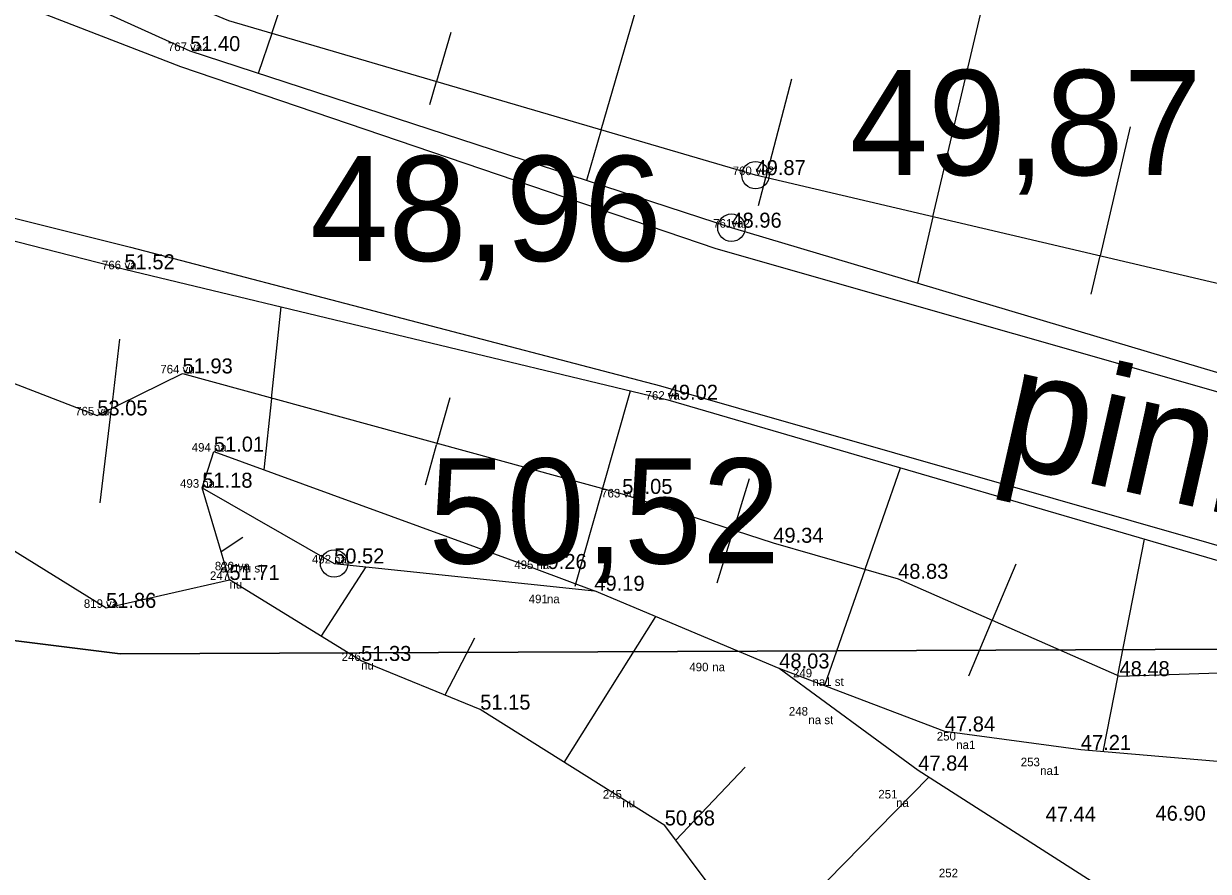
# Model space of a CAD drawing. Extents: x 700746 to 706058, y 6570320 to 6580460.
# Drawn here: x 702898.47 to 702926.08, y 6577362.67 to 6577382.43 of the extents above; entities that cross this region are included whole.
import ezdxf

# ---------------------------------------------------------------- set-up
doc = ezdxf.new("R2010")
doc.units = 0
for name, color, linetype in [('kataster', 7, 'Continuous'), ('KORGUS-EH2000', 7, 'Continuous'), ('MOOTKOOD', 7, 'Continuous'), ('MOOTKORG-EH2000', 7, 'Continuous'), ('MOOTKORG_MUU', 7, 'Continuous'), ('MOOTNR', 7, 'Continuous'), ('RELJEEF', 7, 'Continuous'), ('TEE', 7, 'Continuous')]:
    doc.layers.add(name, color=color, linetype=linetype)

msp = doc.modelspace()

# ---------------------------------------------------------------- linework, layer by layer
at = {"layer": 'kataster'}
msp.add_lwpolyline([(702859.8, 6577465.72), (703125.43, 6577441.71), (703167.04, 6577172.32), (703141.54, 6577201.64), (703129.16, 6577218.59), (703119.31, 6577233.95), (703096.08, 6577280.59), (703057.1, 6577329.85), (703041.25, 6577339.7), (703019.19, 6577342.06), (703005.04, 6577344.66), (702961.68, 6577364.05), (702944.77, 6577367.92), (702900.72, 6577367.74), (702878.06, 6577370.59), (702863.2, 6577375.41), (702862.38, 6577440.12)], close=True, dxfattribs=at)
msp.add_lwpolyline([(702754.28, 6577347.92), (702820.1, 6577376.69), (702831.19, 6577380.43), (702839.86, 6577381.59), (702851.4, 6577379.23), (702863.2, 6577375.41), (702878.06, 6577370.59), (702900.72, 6577367.74), (702944.77, 6577367.92), (702961.68, 6577364.05), (703005.04, 6577344.66), (703019.19, 6577342.06), (703041.25, 6577339.7), (703057.1, 6577329.85), (703096.08, 6577280.59), (703119.31, 6577233.95), (703129.16, 6577218.59), (703141.54, 6577201.64), (703167.04, 6577172.32), (703168.73, 6577170.37), (703277.36, 6577072.83), (703231.53, 6577106.55), (703089.87, 6577211.79), (702713.81, 6577334.91)], dxfattribs=at)
at = {"layer": 'KORGUS-EH2000'}
for centre in [(702915.527, 6577378.902), (702914.965, 6577377.676), (702905.704, 6577369.847)]:
    msp.add_circle(centre, 0.32, dxfattribs=at)
at = {"layer": 'RELJEEF'}
for p, q in [((702904.249, 6577382.205), (702904.814, 6577383.884)), ((702919.663, 6577377.932), (702920.929, 6577383.331)), ((702911.926, 6577379.957), (702912.808, 6577382.986)), ((702904.249, 6577382.205), (702903.936, 6577381.275)), ((702908.424, 6577382.23), (702908.088, 6577381.081)), ((702907.932, 6577380.551), (702908.088, 6577381.081)), ((702916.369, 6577381.14), (702915.768, 6577378.845)), ((702911.926, 6577379.957), (702911.584, 6577378.779)), ((702924.263, 6577380.029), (702923.557, 6577377.018)), ((702915.597, 6577378.192), (702915.768, 6577378.845)), ((702919.663, 6577377.932), (702919.3, 6577376.384)), ((702923.348, 6577376.129), (702923.557, 6577377.018)), ((702904.244, 6577373.695), (702904.471, 6577375.829)), ((702900.706, 6577375.074), (702900.514, 6577373.462)), ((702911.944, 6577371.527), (702912.612, 6577373.874)), ((702904.244, 6577373.695), (702904.067, 6577372.031)), ((702908.404, 6577373.71), (702908.094, 6577372.611)), ((702900.253, 6577371.26), (702900.514, 6577373.462)), ((702907.833, 6577371.683), (702908.094, 6577372.611)), ((702918.079, 6577369.713), (702918.906, 6577372.08)), ((702915.379, 6577371.817), (702915.014, 6577370.63)), ((702902.631, 6577371.613), (702902.631, 6577371.613)), ((702902.631, 6577371.613), (702902.631, 6577371.613)), ((702911.944, 6577371.527), (702911.313, 6577369.307)), ((702914.635, 6577369.398), (702915.014, 6577370.63)), ((702903.576, 6577370.45), (702903.07, 6577370.121)), ((702923.974, 6577367.236), (702924.595, 6577370.417)), ((702905.405, 6577368.146), (702906.452, 6577369.768)), ((702918.079, 6577369.713), (702917.132, 6577366.999)), ((702921.593, 6577369.829), (702921.045, 6577368.525)), ((702911.067, 6577365.211), (702913.203, 6577368.608)), ((702920.499, 6577367.226), (702921.045, 6577368.525)), ((702908.975, 6577368.104), (702908.287, 6577366.776)), ((702923.974, 6577367.236), (702923.626, 6577365.456)), ((702915.284, 6577365.096), (702913.67, 6577363.393)), ((702915.64, 6577360.872), (702919.567, 6577364.862))]:
    msp.add_line(p, q, dxfattribs=at)
for points in [[(702959.276, 6577364.547), (702943.922, 6577369.296), (702928.7, 6577373.581), (702914.965, 6577377.676), (702902.346, 6577381.794), (702893.216, 6577385.926), (702892.965, 6577387.489), (702902.637, 6577388.777), (702915.316, 6577394.226), (702930.566, 6577399.878), (702940.613, 6577403.8), (702954.991, 6577404.413), (702972.228, 6577402.419), (702989.167, 6577399.922), (703001.859, 6577398.018), (703005.921, 6577398.178)], [(702957.946, 6577366.452), (702944.292, 6577370.593), (702930.162, 6577375.469), (702915.527, 6577378.902), (702903.252, 6577382.497), (702894.301, 6577386.205), (702903.286, 6577387.225), (702916.266, 6577392.717), (702931.378, 6577398.612), (702942.035, 6577402.266), (702955.937, 6577401.629), (702970.396, 6577399.697), (702989.632, 6577397.26), (703003.85, 6577395.662), (703007.731, 6577396.131)], [(702871.994, 6577381.61), (702883.476, 6577381.633), (702883.478, 6577381.606), (702889.928, 6577379.502), (702900.818, 6577376.706), (702913.481, 6577373.665), (702928.116, 6577369.388), (702933.022, 6577368.636), (702946.427, 6577364.841), (702951.094, 6577363.181), (702956.32, 6577360.15)], [(702871.994, 6577381.61), (702875.075, 6577380.094), (702881.878, 6577377.676), (702891.788, 6577374.146), (702900.388, 6577368.812), (702903.264, 6577369.463)], [(702873.176, 6577381.216), (702882.931, 6577380.114), (702888.841, 6577377.679), (702900.184, 6577373.299), (702902.171, 6577374.278), (702912.42, 6577371.47), (702915.94, 6577370.33), (702918.85, 6577369.49), (702924.01, 6577367.22), (702928.41, 6577367.37), (702932.5, 6577367.23), (702936.56, 6577365.51), (702940.43, 6577364.18), (702943.95, 6577362.59), (702947.01, 6577361.71), (702949.77, 6577360.15), (702956.32, 6577360.15)], [(702902.631, 6577371.613), (702902.902, 6577372.455), (702910.42, 6577369.718), (702911.77, 6577369.21)], [(702902.631, 6577371.613), (702905.704, 6577369.847), (702911.77, 6577369.21)], [(702921.05, 6577357.71), (702916.63, 6577359.65), (702914.54, 6577362.23), (702913.41, 6577363.74), (702909.11, 6577366.44), (702906.333, 6577367.575), (702903.264, 6577369.463), (702902.631, 6577371.613)], [(702937.35, 6577360.19), (702935.61, 6577362.7), (702933.62, 6577363.14), (702931.94, 6577364.9), (702929.77, 6577364.51), (702928.02, 6577365.08), (702923.11, 6577365.5), (702919.94, 6577365.93), (702916.08, 6577367.4), (702911.77, 6577369.21)], [(702928.83, 6577359.07), (702926.42, 6577360.99), (702923.85, 6577362.12), (702919.32, 6577365.02), (702916.08, 6577367.4)]]:
    msp.add_lwpolyline(points, dxfattribs=at)
at = {"layer": 'TEE'}
for points in [[(702892.321, 6577388.624), (702892.288, 6577385.241), (702902.125, 6577381.434), (702914.602, 6577377.189), (702928.482, 6577373.225), (702943.935, 6577368.799), (702959.049, 6577364.41), (702963.274, 6577363.624), (702966.639, 6577362.72)], [(702756.201, 6577344.978), (702755.862, 6577345.097), (702769.029, 6577353.199), (702793.809, 6577364.453), (702820.1, 6577376.69), (702831.677, 6577380.074), (702841.966, 6577380.93), (702849.963, 6577381.001), (702863.162, 6577381.857), (702871.014, 6577383.133), (702883.558, 6577382.084), (702889.844, 6577380.002), (702900.96, 6577377.223), (702913.312, 6577373.986), (702927.908, 6577369.81), (702933.066, 6577368.815), (702946.691, 6577365.04), (702960.382, 6577360.214), (702961.135, 6577360.03)]]:
    msp.add_lwpolyline(points, dxfattribs=at)

# ---------------------------------------------------------------- texts
at = {"layer": 'KORGUS-EH2000'}
for s, p in [('49,87', (702917.727, 6577378.902)), ('48,96', (702905.148, 6577376.901)), ('50,52', (702907.904, 6577369.847))]:
    msp.add_text(s, height=2.45, dxfattribs=at).set_placement(p)
at = {"layer": 'MOOTKOOD'}
for s, p in [('nu', (702903.264, 6577369.263)), ('nu', (702906.333, 6577367.375)), ('na1 st', (702916.854, 6577366.993)), ('na st', (702916.758, 6577366.101)), ('na1', (702920.205, 6577365.52)), ('na1', (702922.162, 6577364.919)), ('nu', (702912.423, 6577364.163)), ('na', (702918.804, 6577364.168))]:
    msp.add_text(s, height=0.2, dxfattribs=at).set_placement(p)
at = {"layer": 'MOOTKORG-EH2000'}
for s, p in [('51.40', (702902.346, 6577381.794)), ('49.87', (702915.527, 6577378.902)), ('48.96', (702914.965, 6577377.676)), ('51.52', (702900.818, 6577376.706)), ('51.93', (702902.171, 6577374.278)), ('49.02', (702913.481, 6577373.665)), ('53.05', (702900.184, 6577373.299)), ('51.01', (702902.902, 6577372.455)), ('51.18', (702902.631, 6577371.613)), ('50.05', (702912.42, 6577371.47)), ('49.34', (702915.94, 6577370.33)), ('50.52', (702905.704, 6577369.847)), ('49.26', (702910.42, 6577369.718)), ('51.71', (702903.264, 6577369.463)), ('48.83', (702918.85, 6577369.49)), ('49.19', (702911.77, 6577369.21)), ('51.86', (702900.388, 6577368.812)), ('51.33', (702906.333, 6577367.575)), ('48.03', (702916.08, 6577367.4)), ('48.48', (702924.01, 6577367.22)), ('51.15', (702909.11, 6577366.44)), ('47.84', (702919.94, 6577365.93)), ('47.21', (702923.11, 6577365.5)), ('47.84', (702919.32, 6577365.02)), ('46.90', (702924.85, 6577363.85)), ('50.68', (702913.41, 6577363.74)), ('47.44', (702922.29, 6577363.83))]:
    msp.add_text(s, height=0.35, dxfattribs=at).set_placement(p)
at = {"layer": 'MOOTKORG_MUU'}
for s, p in [('va2', (702902.346, 6577381.794)), ('vu2', (702915.527, 6577378.902)), ('va2', (702914.965, 6577377.676)), ('va', (702900.818, 6577376.706)), ('vu', (702902.171, 6577374.278)), ('va', (702913.481, 6577373.665)), ('vu', (702900.184, 6577373.299)), ('na', (702902.902, 6577372.455)), ('na', (702902.631, 6577371.613)), ('vu', (702912.445, 6577371.386)), ('na', (702905.704, 6577369.847)), ('va', (702903.459, 6577369.687)), ('nu st', (702903.475, 6577369.638)), ('na', (702910.42, 6577369.718)), ('va', (702900.388, 6577368.812)), ('na', (702910.665, 6577368.921)), ('na', (702914.518, 6577367.333))]:
    msp.add_text(s, height=0.2, dxfattribs=at).set_placement(p)
at = {"layer": 'MOOTNR'}
for s, p in [('767', (702901.829, 6577381.794)), ('760', (702914.993, 6577378.902)), ('761', (702914.54, 6577377.676)), ('766', (702900.292, 6577376.706)), ('764', (702901.654, 6577374.278)), ('762', (702912.964, 6577373.665)), ('765', (702899.667, 6577373.299)), ('494', (702902.385, 6577372.455)), ('493', (702902.114, 6577371.613)), ('763', (702911.928, 6577371.386)), ('492', (702905.187, 6577369.847)), ('820', (702902.925, 6577369.687)), ('821', (702903.05, 6577369.638)), ('495', (702909.903, 6577369.718)), ('247', (702902.811, 6577369.463)), ('819', (702899.871, 6577368.812)), ('491', (702910.24, 6577368.921)), ('246', (702905.88, 6577367.575)), ('490', (702913.984, 6577367.333)), ('249', (702916.4, 6577367.193)), ('248', (702916.304, 6577366.301)), ('250', (702919.752, 6577365.72)), ('253', (702921.709, 6577365.119)), ('245', (702911.968, 6577364.363)), ('251', (702918.389, 6577364.368)), ('252', (702919.801, 6577362.531))]:
    msp.add_text(s, height=0.2, dxfattribs=at).set_placement(p)
at = {"layer": 'TEE'}
msp.add_text('pinn', height=2.8, rotation=347.2732, dxfattribs=at).set_placement((702921.082, 6577372.22))

doc.saveas('drawing.dxf')
